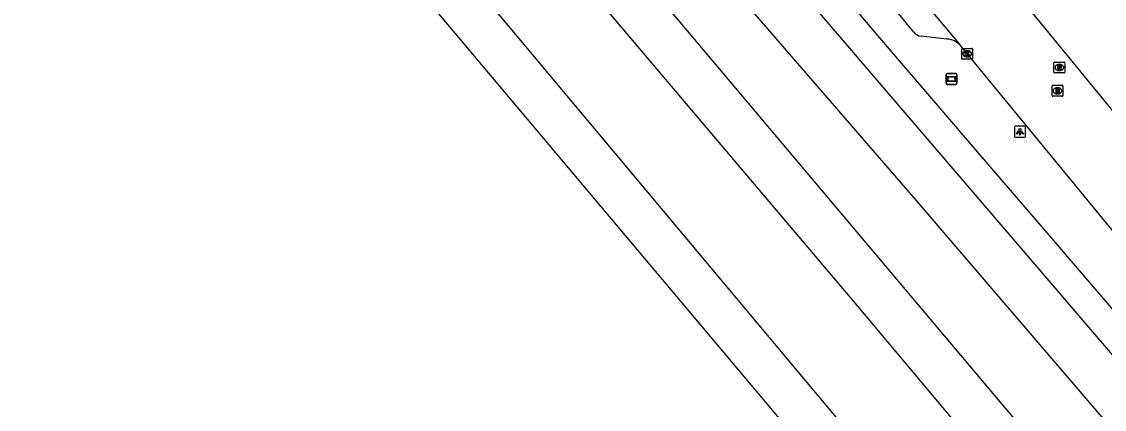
# Model space of a CAD drawing. Extents: x 156651 to 158072, y 387631 to 388990.
# Drawn here: x 157000.9 to 157099.8, y 387934 to 387969.4 of the extents above; entities that cross this region are included whole.
import ezdxf

# ---------------------------------------------------------------- set-up
doc = ezdxf.new("R2010")
doc.units = 0
for name, color, linetype in [('IMGEO_Berm_groen', 7, 'Continuous'), ('IMGEO_Hek', 7, 'Continuous'), ('IMGEO_Kolk', 7, 'Continuous'), ('IMGEO_Lichtpunt', 7, 'Continuous'), ('IMGEO_Parkeervlak_open', 7, 'Continuous'), ('IMGEO_Rijbaan_lokaal_gesloten', 7, 'Continuous'), ('IMGEO_Rioolput', 7, 'Continuous'), ('IMGEO_Spoor', 7, 'Continuous'), ('IMGEO_Spoorbaan_halfverhard', 7, 'Continuous'), ('IMGEO_Verklikker', 7, 'Continuous')]:
    doc.layers.add(name, color=color, linetype=linetype)

msp = doc.modelspace()

# ---------------------------------------------------------------- linework, layer by layer
at = {"layer": 'IMGEO_Berm_groen'}
msp.add_lwpolyline([(157010.871, 388047.739), (157015.806, 388041.931), (157017.476, 388040.057), (157019.054, 388038.118), (157022.285, 388034.28), (157028.842, 388026.615), (157033.784, 388020.889), (157037.446, 388016.646), (157051.628, 388000.142), (157063.382, 387986.462), (157068.291, 387980.715), (157073.234, 387974.976), (157074.901, 387973.077), (157079.775, 387967.323), (157084.733, 387961.541), (157088.003, 387957.733), (157094.578, 387950.09), (157097.859, 387946.262), (157101.164, 387942.415)], dxfattribs=at)
at = {"layer": 'IMGEO_Hek'}
msp.add_lwpolyline([(157002.507, 388013.527), (157018.738, 387994.188), (157075.932, 387926.222), (157082.753, 387918.018), (157090.118, 387909.198), (157094.781, 387903.641), (157095.924, 387902.317), (157122.689, 387870.113), (157130.368, 387860.927), (157132.626, 387858.26), (157134.025, 387856.536), (157145.335, 387842.796), (157169.212, 387813.924), (157172.294, 387810.169), (157183.237, 387796.857), (157187.327, 387791.995), (157191.071, 387787.45), (157201.226, 387775.206), (157230.39, 387740.079), (157235.046, 387734.397), (157242.695, 387725.141), (157253.961, 387711.458), (157289.883, 387667.87)], dxfattribs=at)
at = {"layer": 'IMGEO_Kolk'}
for p, q in [((157086.769, 387966.055), (157086.769, 387966.907)), ((157086.844, 387966.981), (157087.696, 387966.981)), ((157087.77, 387966.907), (157087.77, 387966.055)), ((157087.696, 387965.981), (157086.844, 387965.981)), ((157087.28, 387966.201), (157087.255, 387966.201)), ((157087.257, 387966.761), (157087.282, 387966.761))]:
    msp.add_line(p, q, dxfattribs=at)
for points in [[(157086.769, 387966.055), (157086.769, 387966.907)], [(157086.844, 387966.981), (157087.696, 387966.981)], [(157087.77, 387966.907), (157087.77, 387966.055)], [(157087.696, 387965.981), (157086.844, 387965.981)], [(157087.09, 387966.681), (157087.213, 387966.681), (157087.213, 387966.53), (157087.343, 387966.681), (157087.507, 387966.681), (157087.361, 387966.53), (157087.514, 387966.281), (157087.362, 387966.281), (157087.277, 387966.445), (157087.213, 387966.378), (157087.213, 387966.281), (157087.09, 387966.281), (157087.09, 387966.681)]]:
    msp.add_lwpolyline(points, dxfattribs=at)
for centre, start, end in [((157086.846, 387966.905), 91.55205, 178.44795), ((157086.846, 387966.905), 91.55205, 178.44795), ((157087.694, 387966.905), 1.55205, 88.44795), ((157087.694, 387966.905), 1.55205, 88.44795), ((157086.846, 387966.057), 181.55205, 268.44795), ((157086.846, 387966.057), 181.55205, 268.44795), ((157087.694, 387966.057), 271.55205, 358.44795), ((157087.694, 387966.057), 271.55205, 358.44795)]:
    msp.add_arc(centre, 0.0765, start, end, dxfattribs=at)
for centre, major_axis, ratio, start_param, end_param in [((157087.256, 387966.481), (-0.387, 0.002), 0.722429, 4.712389, 7.853982), ((157087.281, 387966.481), (-0.39, 0.002), 0.717154, 1.570796, 4.712389)]:
    msp.add_ellipse(centre, major_axis=major_axis, ratio=ratio, start_param=start_param, end_param=end_param, dxfattribs=at)
at = {"layer": 'IMGEO_Lichtpunt'}
for p, q in [((157092.499, 387959.862), (157091.691, 387959.862)), ((157092.499, 387959.862), (157091.691, 387959.862)), ((157091.597, 387959.767), (157091.597, 387958.96)), ((157091.597, 387959.767), (157091.597, 387958.96)), ((157091.691, 387958.866), (157092.499, 387958.866)), ((157091.691, 387958.866), (157092.499, 387958.866)), ((157092.593, 387958.96), (157092.593, 387959.767)), ((157092.593, 387958.96), (157092.593, 387959.767))]:
    msp.add_line(p, q, dxfattribs=at)
for points in [[(157091.971, 387959.431), (157092.01, 387959.403), (157091.822, 387959.141), (157091.784, 387959.168), (157091.971, 387959.431)], [(157092.073, 387959.383), (157092.12, 387959.383), (157092.12, 387959.061), (157092.073, 387959.061), (157092.073, 387959.383)], [(157092.183, 387959.403), (157092.221, 387959.43), (157092.408, 387959.168), (157092.369, 387959.14), (157092.183, 387959.403)]]:
    msp.add_lwpolyline(points, dxfattribs=at)
msp.add_circle((157092.096, 387959.565), 0.0994, dxfattribs=at)
for centre, start, end in [((157091.691, 387959.767), 90, 180), ((157091.691, 387959.767), 90, 180), ((157092.499, 387959.767), 0, 90), ((157092.499, 387959.767), 0, 90), ((157091.691, 387958.96), 180, 270), ((157091.691, 387958.96), 180, 270), ((157092.499, 387958.96), 270, 0), ((157092.499, 387958.96), 270, 360)]:
    msp.add_arc(centre, 0.0946, start, end, dxfattribs=at)
at = {"layer": 'IMGEO_Parkeervlak_open'}
for points in [[(157082.395, 387968.454), (157010.543, 388055.913), (156935.425, 388147.089)], [(157085.41, 387967.822), (157083.058, 387968.091)]]:
    msp.add_lwpolyline(points, dxfattribs=at)
for centre, radius, start, end in [((157083.175, 387969.091), 1.007, 219.25181, 263.34579), ((157085.349, 387966.051), 1.772, 42.75584, 88.02249)]:
    msp.add_arc(centre, radius, start, end, dxfattribs=at)
at = {"layer": 'IMGEO_Rijbaan_lokaal_gesloten'}
for points in [[(156939.424, 388146.146), (156949.39, 388133.888), (156975.736, 388101.937), (157076.143, 387979.783), (157086.65, 387967.254)], [(157090.708, 387973.286), (157106.681, 387953.807)], [(157168.303, 387867.992), (157086.65, 387967.254)]]:
    msp.add_lwpolyline(points, dxfattribs=at)
at = {"layer": 'IMGEO_Rioolput'}
for p, q in [((157095.202, 387964.803), (157095.202, 387965.655)), ((157095.277, 387965.729), (157096.129, 387965.729)), ((157095.713, 387964.949), (157095.688, 387964.949)), ((157095.69, 387965.509), (157095.715, 387965.509)), ((157096.203, 387965.655), (157096.203, 387964.803)), ((157096.129, 387964.729), (157095.277, 387964.729)), ((157095.026, 387962.676), (157095.026, 387963.528)), ((157095.101, 387963.602), (157095.953, 387963.602)), ((157095.537, 387962.822), (157095.512, 387962.822)), ((157095.514, 387963.382), (157095.539, 387963.382)), ((157096.027, 387963.528), (157096.027, 387962.676)), ((157095.953, 387962.602), (157095.101, 387962.602))]:
    msp.add_line(p, q, dxfattribs=at)
for points in [[(157095.202, 387964.803), (157095.202, 387965.655)], [(157095.277, 387965.729), (157096.129, 387965.729)], [(157095.791, 387965.427), (157095.539, 387965.429), (157095.539, 387965.029)], [(157095.539, 387965.029), (157095.663, 387965.029), (157095.663, 387965.191), (157095.674, 387965.191)], [(157095.717, 387965.348), (157095.663, 387965.348), (157095.663, 387965.267)], [(157095.663, 387965.267), (157095.715, 387965.267)], [(157095.721, 387965.162), (157095.792, 387965.029), (157095.932, 387965.029), (157095.867, 387965.155)], [(157096.203, 387965.655), (157096.203, 387964.803)], [(157096.129, 387964.729), (157095.277, 387964.729)], [(157095.026, 387962.676), (157095.026, 387963.528)], [(157095.101, 387963.602), (157095.953, 387963.602)], [(157095.615, 387963.3), (157095.363, 387963.302), (157095.363, 387962.902)], [(157095.363, 387962.902), (157095.487, 387962.902), (157095.487, 387963.064), (157095.498, 387963.064)], [(157095.541, 387963.221), (157095.487, 387963.221), (157095.487, 387963.14)], [(157095.487, 387963.14), (157095.539, 387963.14)], [(157095.545, 387963.035), (157095.616, 387962.902), (157095.756, 387962.902), (157095.691, 387963.028)], [(157096.027, 387963.528), (157096.027, 387962.676)], [(157095.953, 387962.602), (157095.101, 387962.602)]]:
    msp.add_lwpolyline(points, dxfattribs=at)
for centre, radius, start, end in [((157095.279, 387965.653), 0.0765, 91.55205, 178.44795), ((157095.279, 387965.653), 0.0765, 91.55205, 178.44795), ((157095.279, 387964.805), 0.0765, 181.55205, 268.44795), ((157095.279, 387964.805), 0.0765, 181.55205, 268.44795), ((157095.673, 387965.138), 0.0533, 26.02933, 88.69889), ((157095.699, 387965.456), 0.19, 274.7715, 282.96867), ((157095.723, 387965.252), 0.0964, 77.00612, 93.18647), ((157095.737, 387965.309), 0.0378, 276.66336, 79.67722), ((157095.79, 387965.317), 0.109, 350.36119, 89.41601), ((157095.788, 387965.317), 0.112, 277.58423, 350.98172), ((157095.772, 387965.102), 0.108, 29.51342, 73.79051), ((157096.127, 387965.653), 0.0765, 1.55205, 88.44795), ((157096.127, 387965.653), 0.0765, 1.55205, 88.44795), ((157096.127, 387964.805), 0.0765, 271.55205, 358.44795), ((157096.127, 387964.805), 0.0765, 271.55205, 358.44795), ((157095.103, 387963.526), 0.0765, 91.55205, 178.44795), ((157095.103, 387963.526), 0.0765, 91.55205, 178.44795), ((157095.497, 387963.011), 0.0533, 26.02933, 88.69889), ((157095.523, 387963.329), 0.19, 274.7715, 282.96867), ((157095.547, 387963.125), 0.0964, 77.00612, 93.18647), ((157095.561, 387963.182), 0.0378, 276.66336, 79.67722), ((157095.614, 387963.19), 0.109, 350.36119, 89.41601), ((157095.612, 387963.19), 0.112, 277.58423, 350.98172), ((157095.596, 387962.975), 0.108, 29.51342, 73.79051), ((157095.951, 387963.526), 0.0765, 1.55205, 88.44795), ((157095.951, 387963.526), 0.0765, 1.55205, 88.44795), ((157095.103, 387962.678), 0.0765, 181.55205, 268.44795), ((157095.103, 387962.678), 0.0765, 181.55205, 268.44795), ((157095.951, 387962.678), 0.0765, 271.55205, 358.44795), ((157095.951, 387962.678), 0.0765, 271.55205, 358.44795)]:
    msp.add_arc(centre, radius, start, end, dxfattribs=at)
for centre, major_axis, ratio, start_param, end_param in [((157095.689, 387965.229), (-0.387, 0.002), 0.722429, 4.712389, 7.853982), ((157095.714, 387965.229), (-0.39, 0.002), 0.717154, 1.570796, 4.712389), ((157095.513, 387963.102), (-0.387, 0.002), 0.722429, 4.712389, 7.853982), ((157095.538, 387963.102), (-0.39, 0.002), 0.717154, 1.570796, 4.712389)]:
    msp.add_ellipse(centre, major_axis=major_axis, ratio=ratio, start_param=start_param, end_param=end_param, dxfattribs=at)
at = {"layer": 'IMGEO_Spoor'}
for points in [[(156872.422, 388201.343), (156882.919, 388187.987), (156900.381, 388166.18), (156921.457, 388140.635), (156943.252, 388114.607), (156960.211, 388094.663), (156986.26, 388064.316), (157082.584, 387953.12), (157127.585, 387900.649), (157147.691, 387876.906), (157152.061, 387871.615)], [(156869.112, 388198.606), (156881.132, 388183.363), (156896.988, 388163.695), (156934.031, 388118.813), (156947.895, 388102.263), (156968.651, 388077.779), (157013.933, 388024.808), (157050.907, 387981.407), (157095.657, 387928.292), (157129.461, 387887.97), (157178.378, 387828.835), (157215.755, 387783.487)], [(156865.308, 388195.462), (156870.022, 388189.509), (156887.814, 388167.443), (156909.51, 388141.178), (156951.276, 388091.519), (156994.8, 388040.336), (157047.715, 387978.302), (157077.25, 387943.427), (157106.481, 387908.588), (157145.615, 387861.584), (157233.331, 387755.475), (157295.4, 387680.676)], [(156861.38, 388192.215), (156889.992, 388156.032), (156904.613, 388138.066), (156936.994, 388098.664), (156975.894, 388051.914), (157129.969, 387867.975), (157185.575, 387801.306), (157243.801, 387730.926), (157317.91, 387641.153), (157319.189, 387639.479), (157324.467, 387633.086)]]:
    msp.add_lwpolyline(points, dxfattribs=at)
at = {"layer": 'IMGEO_Spoorbaan_halfverhard'}
msp.add_lwpolyline([(157157.305, 387872.588), (157123.947, 387911.695), (157068.122, 387976.848), (157042.808, 388006.065), (156962.414, 388099.504), (156929.103, 388138.77), (156911.81, 388159.683), (156885.921, 388191.403), (156881.34, 388197.231)], dxfattribs=at)
at = {"layer": 'IMGEO_Verklikker'}
for p, q in [((157085.349, 387963.778), (157085.349, 387964.578)), ((157085.349, 387964.578), (157085.349, 387963.778)), ((157085.449, 387964.678), (157086.239, 387964.678)), ((157086.239, 387964.678), (157085.449, 387964.678)), ((157086.339, 387964.578), (157086.339, 387963.778)), ((157086.339, 387963.778), (157086.339, 387964.578)), ((157086.239, 387963.678), (157085.449, 387963.678)), ((157085.449, 387963.678), (157086.239, 387963.678))]:
    msp.add_line(p, q, dxfattribs=at)
for points in [[(157085.45, 387964.41), (157086.238, 387964.41), (157086.238, 387963.946), (157085.45, 387963.946), (157085.45, 387964.41)], [(157085.515, 387964.345), (157085.515, 387964.011), (157086.173, 387964.011), (157086.173, 387964.345), (157085.515, 387964.345)]]:
    msp.add_lwpolyline(points, dxfattribs=at)
for centre, start, end in [((157085.449, 387964.578), 90, 180), ((157085.449, 387964.578), 90, 180), ((157086.239, 387964.578), 0, 90), ((157086.239, 387964.578), 360, 90), ((157085.449, 387963.778), 180, 270), ((157085.449, 387963.778), 180, 270), ((157086.239, 387963.778), 270, 0), ((157086.239, 387963.778), 270, 0)]:
    msp.add_arc(centre, 0.1, start, end, dxfattribs=at)

doc.saveas('drawing.dxf')
